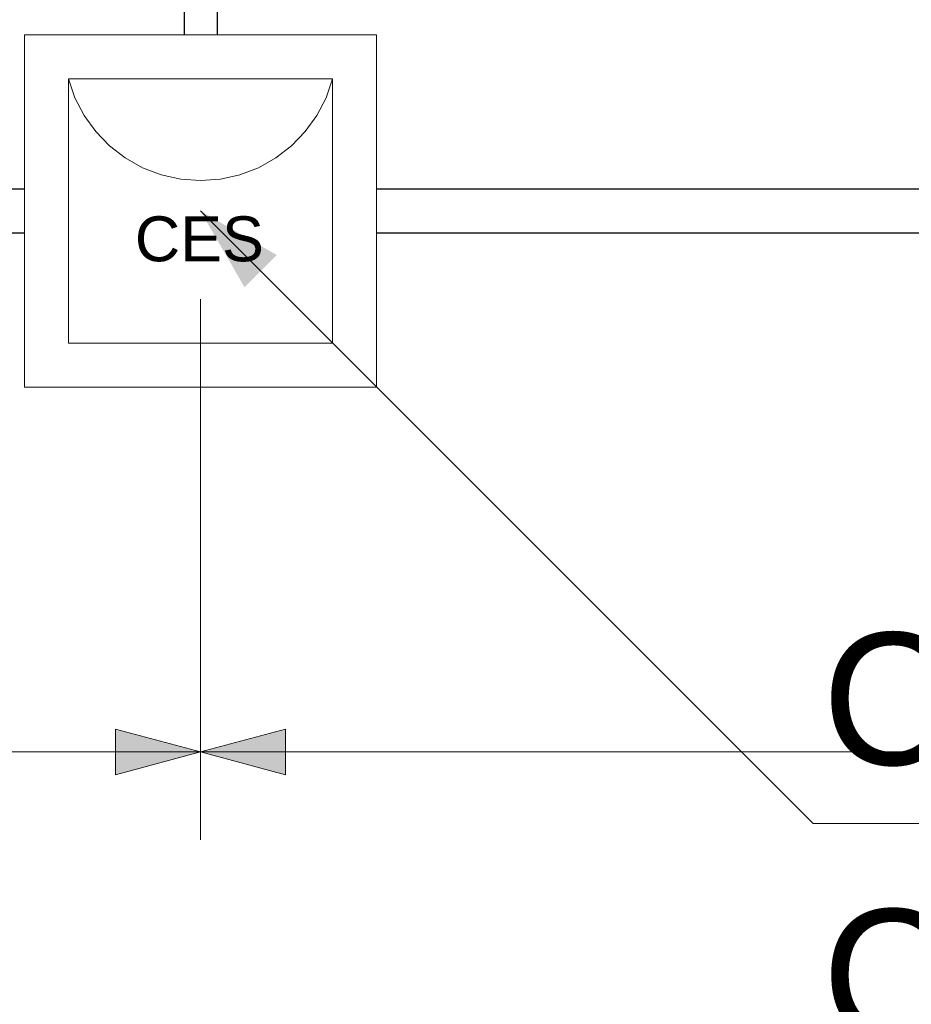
# Model space of a CAD drawing. Header units: feet. Extents: x 8 to 127, y 6 to 90.
# Tile 283 of 538: x 44.88 to 45.89, y 48.68 to 49.79. Entities that reach past the tile are written whole.
import ezdxf

# ---------------------------------------------------------------- set-up
doc = ezdxf.new("R2010")
doc.units = ezdxf.units.FT
doc.header["$MEASUREMENT"] = 0
for name, pattern in [('DASHED', [1.905, 1.27, -0.635]), ('DOT', [0.635, 0, -0.635]), ('JIS_02_1.2', [0.25, 0.125, -0.125])]:
    doc.linetypes.add(name, pattern=pattern)
for name, color, linetype, lineweight in [('Cotas', 8, 'Continuous', 0), ('Simbolos', 5, 'Continuous', 20), ('Simbolos_int', 53, 'Continuous', 15), ('Textos', 7, 'Continuous', 9), ('TQ-Caixa de alvenaria', 78, 'Continuous', 18), ('TQ-Condutos Sub-coletores', 108, 'Continuous', 25)]:
    doc.layers.add(name, color=color, linetype=linetype, lineweight=lineweight)
doc.styles.add('Arial', font='arial.ttf')

msp = doc.modelspace()

# ---------------------------------------------------------------- hatches: boundary and pattern name
at = {"layer": 'Cotas', "linetype": 'Continuous'}
for points in [[(45.0838, 49.5775), (45.1338, 49.4909), (45.1704, 49.5275)], [(45.0838, 48.963), (44.9873, 48.9888), (44.9873, 48.9371)], [(45.0838, 48.963), (45.1804, 48.9371), (45.1804, 48.9888)]]:
    msp.add_hatch(color=8, dxfattribs=at).paths.add_polyline_path(points)

# ---------------------------------------------------------------- linework, layer by layer
at = {"layer": 'Cotas'}
for p, q in [((45.0838, 49.5775), (45.7798, 48.8816)), ((45.0838, 49.4775), (45.0838, 48.863)), ((45.0838, 49.4775), (45.0838, 48.863)), ((45.0838, 48.963), (33.0402, 48.963)), ((52.7171, 48.963), (45.0838, 48.963)), ((45.7798, 48.8816), (46.8279, 48.8816))]:
    msp.add_line(p, q, dxfattribs=at)
for points in [[(45.0838, 48.963), (44.9873, 48.9888), (44.9873, 48.9371)], [(45.0838, 48.963), (45.1804, 48.9371), (45.1804, 48.9888)]]:
    msp.add_lwpolyline(points, close=True, dxfattribs=at)
at = {"layer": 'Simbolos', "linetype": 'Continuous'}
for p, q in [((45.2838, 49.7775), (44.8838, 49.7775)), ((44.8838, 49.7775), (44.8838, 49.3775)), ((45.2838, 49.3775), (45.2838, 49.7775)), ((44.8838, 49.3775), (45.2838, 49.3775))]:
    msp.add_line(p, q, dxfattribs=at)
at = {"layer": 'Simbolos_int', "linetype": 'DASHED'}
for p, q in [((45.2338, 49.7275), (44.9338, 49.7275)), ((44.9338, 49.7275), (44.9338, 49.4275)), ((45.2338, 49.4275), (45.2338, 49.7275)), ((44.9338, 49.4275), (45.2338, 49.4275))]:
    msp.add_line(p, q, dxfattribs=at)
at = {"layer": 'Simbolos_int', "linetype": 'DOT'}
for p, q in [((44.9338, 49.7275), (44.9412, 49.7062)), ((45.2265, 49.7062), (45.2338, 49.7275)), ((44.9412, 49.7062), (44.9516, 49.6861)), ((45.2161, 49.6861), (45.2265, 49.7062)), ((44.9516, 49.6861), (44.9648, 49.6677)), ((45.2029, 49.6677), (45.2161, 49.6861)), ((44.9648, 49.6677), (44.9805, 49.6515)), ((45.1872, 49.6515), (45.2029, 49.6677)), ((44.9805, 49.6515), (44.9984, 49.6377)), ((45.1693, 49.6377), (45.1872, 49.6515)), ((44.9984, 49.6377), (45.0181, 49.6267)), ((45.1496, 49.6267), (45.1693, 49.6377)), ((45.0181, 49.6267), (45.0392, 49.6186)), ((45.0392, 49.6186), (45.0613, 49.6137)), ((45.1064, 49.6137), (45.1285, 49.6186)), ((45.1285, 49.6186), (45.1496, 49.6267)), ((45.0613, 49.6137), (45.0838, 49.6121)), ((45.0838, 49.6121), (45.1064, 49.6137))]:
    msp.add_line(p, q, dxfattribs=at)
at = {"layer": 'TQ-Caixa de alvenaria', "linetype": 'Continuous'}
for p, q in [((44.8838, 49.7775), (44.8838, 49.3775)), ((45.2838, 49.7775), (44.8838, 49.7775)), ((45.2838, 49.3775), (45.2838, 49.7775)), ((44.8838, 49.3775), (45.2838, 49.3775))]:
    msp.add_line(p, q, dxfattribs=at)
at = {"layer": 'TQ-Caixa de alvenaria', "linetype": 'JIS_02_1.2'}
for p, q in [((44.9338, 49.7275), (44.9338, 49.4275)), ((45.2338, 49.7275), (44.9338, 49.7275)), ((45.2338, 49.4275), (45.2338, 49.7275)), ((44.9338, 49.4275), (45.2338, 49.4275))]:
    msp.add_line(p, q, dxfattribs=at)
at = {"layer": 'TQ-Condutos Sub-coletores'}
for p, q in [((45.0651, 52.2097), (45.0651, 49.7775)), ((45.1026, 52.2097), (45.1026, 49.7775)), ((33.2402, 49.6025), (44.8838, 49.6025)), ((45.2838, 49.6025), (52.5171, 49.6025)), ((33.2402, 49.5525), (44.8838, 49.5525)), ((45.2838, 49.5525), (52.5171, 49.5525))]:
    msp.add_line(p, q, dxfattribs=at)

# ---------------------------------------------------------------- texts
at = {"layer": 'Simbolos', "insert": (45.0092, 49.5196), "char_height": 0.05107, "width": 0.293503, "attachment_point": 7, "line_spacing_factor": 0.6, "style": 'Arial'}
msp.add_mtext('CES', dxfattribs=at)
at = {"layer": 'Textos', "char_height": 0.15, "attachment_point": 7, "line_spacing_factor": 0.6, "style": 'Arial'}
for s, insert, width in [('CT:0', (45.7898, 48.9462), 0.908232), ('CF:-118.74', (45.7898, 48.6321), 2.096113)]:
    msp.add_mtext(s, dxfattribs=dict(at, insert=insert, width=width))

doc.saveas('drawing.dxf')
